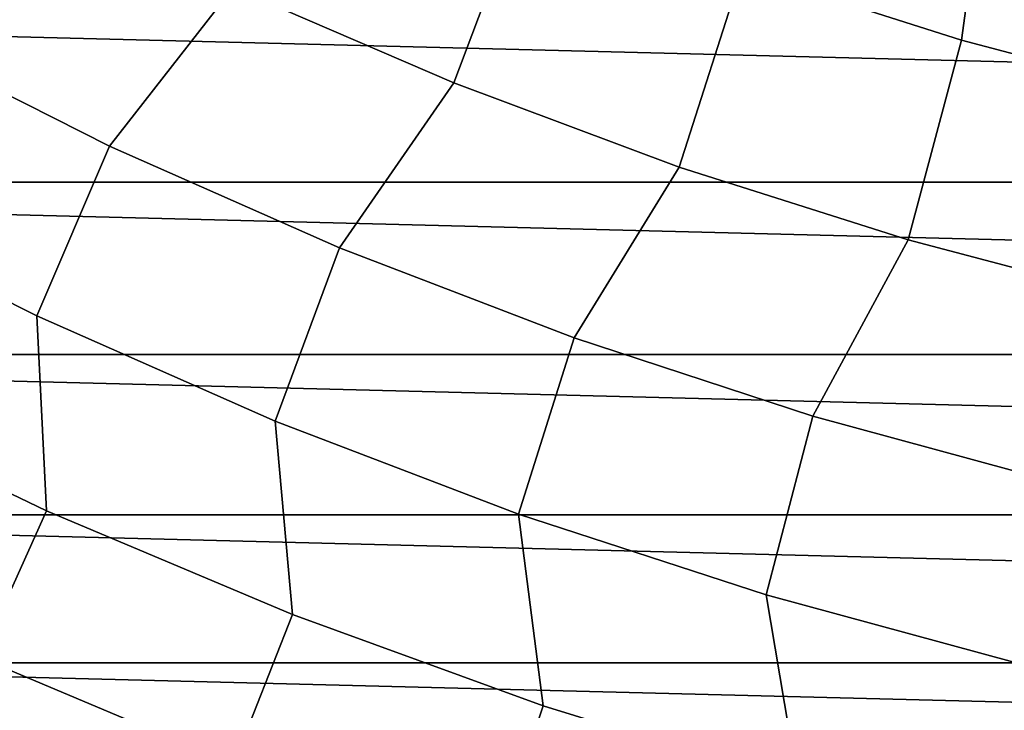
# Model space of a CAD drawing. Header units: metres. Extents: x -248 to 28, y -28 to 28.
# Tile 410 of 507: x -10.26 to -5.73, y -23.39 to -20.21. Entities that reach past the tile are written whole.
import ezdxf

# ---------------------------------------------------------------- set-up
doc = ezdxf.new("R2010")
doc.units = ezdxf.units.M
doc.layers.add('solid_10_061_053_XXX', color=7, linetype='CONTINUOUS')

msp = doc.modelspace()

# ---------------------------------------------------------------- linework, layer by layer
at = {"layer": 'solid_10_061_053_XXX'}
for points in [[(-6.752056, -18.981989, 143.698639), (-6.935118, -19.978386, 142.717407), (-5.925323, -20.300797, 142.717407), (-5.788542, -19.297642, 143.698639)], [(-8.899942, -19.18392, 142.717407), (-9.279111, -20.058569, 141.689758), (-8.262914, -20.498106, 141.689758), (-7.927489, -19.605782, 142.717407)], [(-5.788542, -19.297642, 143.698639), (-5.925323, -20.300797, 142.717407), (-4.900641, -20.572203, 142.717407), (-4.810368, -19.564421, 143.698639)], [(-9.279111, -20.058569, 141.689758), (-10.272021, -19.568691, 141.689758), (-10.881885, -20.26741, 140.617996), (-9.848473, -20.789202, 140.617996)], [(-7.927489, -19.605782, 142.717407), (-8.262914, -20.498106, 141.689758), (-7.225979, -20.8862, 141.689758), (-6.935118, -19.978386, 142.717407)], [(-6.935118, -19.978386, 142.717407), (-7.225979, -20.8862, 141.689758), (-6.170909, -21.221876, 141.689758), (-5.925323, -20.300797, 142.717407)], [(-8.262914, -20.498106, 141.689758), (-9.279111, -20.058569, 141.689758), (-9.848473, -20.789202, 140.617996), (-8.790118, -21.258343, 140.617996)], [(17.261364, -20.10709, -9.8), (16.220831, -20.955532, -9.8), (-17.261286, -20.107157, -9.8)], [(16.220831, -20.955532, -9.8), (-16.220751, -20.955595, -9.8), (-17.261286, -20.107157, -9.8)], [(-10.881885, -20.26741, 140.617996), (-11.255513, -21.032906, 139.504547), (-10.183844, -21.572184, 139.504547), (-9.848473, -20.789202, 140.617996)], [(-5.925323, -20.300797, 142.717407), (-6.170909, -21.221876, 141.689758), (-5.100352, -21.504292, 141.689758), (-4.900641, -20.572203, 142.717407)], [(-7.225979, -20.8862, 141.689758), (-8.262914, -20.498106, 141.689758), (-8.790118, -21.258343, 140.617996), (-7.709502, -21.673645, 140.617996)], [(-9.848473, -20.789202, 140.617996), (-10.183844, -21.572184, 139.504547), (-9.086416, -22.056898, 139.504547), (-8.790118, -21.258343, 140.617996)], [(-6.170909, -21.221876, 141.689758), (-7.225979, -20.8862, 141.689758), (-7.709502, -21.673645, 140.617996), (-6.609362, -22.034056, 140.617996)], [(16.220831, -20.955532, -9.8), (15.138659, -21.750189, -9.8), (-16.220751, -20.955595, -9.8)], [(15.138659, -21.750189, -9.8), (-15.138575, -21.750248, -9.8), (-16.220751, -20.955595, -9.8)], [(-10.13927, -22.47093, 138.351929), (-10.183844, -21.572184, 139.504547), (-11.255513, -21.032906, 139.504547), (-11.246749, -21.937595, 138.351929)], [(-8.790118, -21.258343, 140.617996), (-9.086416, -22.056898, 139.504547), (-7.966008, -22.485828, 139.504547), (-7.709502, -21.673645, 140.617996)], [(-5.100352, -21.504292, 141.689758), (-6.170909, -21.221876, 141.689758), (-6.609362, -22.034056, 140.617996), (-5.492482, -22.338665, 140.617996)], [(-9.006582, -22.948399, 138.351929), (-9.086416, -22.056898, 139.504547), (-10.183844, -21.572184, 139.504547), (-10.13927, -22.47093, 138.351929)], [(-7.709502, -21.673645, 140.617996), (-7.966008, -22.485828, 139.504547), (-6.825451, -22.857885, 139.504547), (-6.609362, -22.034056, 140.617996)], [(15.138659, -21.750189, -9.8), (14.017624, -22.489017, -9.8), (-15.138575, -21.750248, -9.8)], [(14.017624, -22.489017, -9.8), (-14.017536, -22.489073, -9.8), (-15.138575, -21.750248, -9.8)], [(-11.585125, -22.597622, 137.162735), (-10.444324, -23.147001, 137.162735), (-10.13927, -22.47093, 138.351929), (-11.246749, -21.937595, 138.351929)], [(-6.609362, -22.034056, 140.617996), (-6.825451, -22.857885, 139.504547), (-5.667632, -23.172131, 139.504547), (-5.492482, -22.338665, 140.617996)], [(-7.851503, -23.368813, 138.351929), (-7.966008, -22.485828, 139.504547), (-9.086416, -22.056898, 139.504547), (-9.006582, -22.948399, 138.351929)], [(14.017624, -22.489017, -9.8), (12.860599, -23.170126, -9.8), (-14.017536, -22.489073, -9.8)], [(12.860599, -23.170126, -9.8), (-12.860509, -23.170177, -9.8), (-14.017536, -22.489073, -9.8)], [(-10.444324, -23.147001, 137.162735), (-9.277559, -23.638834, 137.162735), (-9.006582, -22.948399, 138.351929), (-10.13927, -22.47093, 138.351929)], [(-6.676904, -23.731129, 138.351929), (-6.825451, -22.857885, 139.504547), (-7.966008, -22.485828, 139.504547), (-7.851503, -23.368813, 138.351929)], [(-5.485705, -24.034445, 138.351929), (-5.667632, -23.172131, 139.504547), (-6.825451, -22.857885, 139.504547), (-6.676904, -23.731129, 138.351929)], [(-9.277559, -23.638834, 137.162735), (-8.087728, -24.071898, 137.162735), (-7.851503, -23.368813, 138.351929), (-9.006582, -22.948399, 138.351929)], [(12.860599, -23.170126, -9.8), (11.67055, -23.791765, -9.8), (-12.860509, -23.170177, -9.8)], [(11.67055, -23.791765, -9.8), (-11.670457, -23.791811, -9.8), (-12.860509, -23.170177, -9.8)], [(-9.277559, -23.638834, 137.162735), (-10.444324, -23.147001, 137.162735), (-10.725805, -23.770826, 135.939667), (-9.527595, -24.275915, 135.939667)], [(-8.087728, -24.071898, 137.162735), (-6.877789, -24.445114, 137.162735), (-6.676904, -23.731129, 138.351929), (-7.851503, -23.368813, 138.351929)]]:
    msp.add_3dface(points, dxfattribs=at)

doc.saveas('drawing.dxf')
